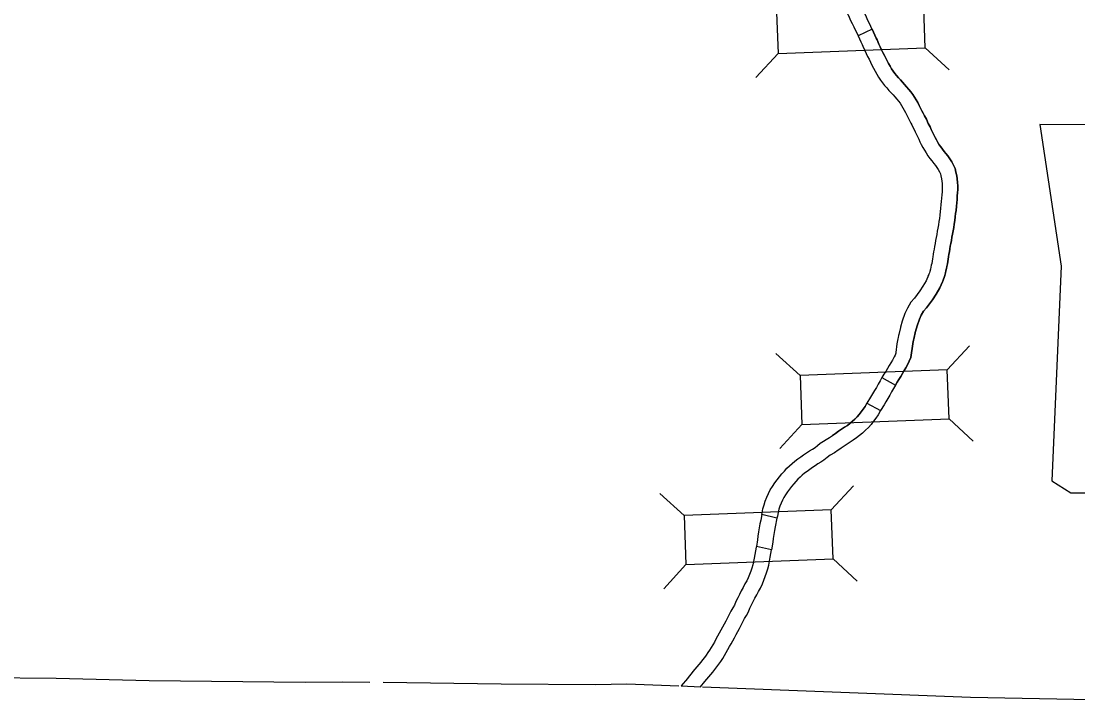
# Model space of a CAD drawing. Extents: x 77230 to 630905, y 790554 to 1662844.
# Drawn here: x 345172 to 362212, y 1374486 to 1385484 of the extents above; entities that cross this region are included whole.
import ezdxf

# ---------------------------------------------------------------- set-up
doc = ezdxf.new("R2010")
doc.units = 0
for name, color, linetype in [('Level 10', 7, 'Continuous'), ('Level 19', 7, 'Continuous'), ('Level 24', 7, 'Continuous'), ('Level 43', 7, 'Continuous')]:
    doc.layers.add(name, color=color, linetype=linetype)

msp = doc.modelspace()

# ---------------------------------------------------------------- linework, layer by layer
at = {"layer": 'Level 10'}
for p, q in [((358892, 1385355), (358894, 1385352)), ((359799, 1381374), (359803, 1381383)), ((360034, 1381288), (360030, 1381279)), ((359353, 1380545), (359351, 1380539)), ((359593, 1380476), (359595, 1380483)), ((358402, 1378899), (358402, 1378899)), ((358542, 1378692), (358542, 1378692))]:
    msp.add_line(p, q, dxfattribs=at)
for points in [[(358719, 1385719), (358750, 1385652), (358774, 1385601), (358798, 1385551), (358822, 1385501), (358846, 1385451), (358870, 1385401), (358892, 1385355)], [(358493, 1385612), (358500, 1385596), (358524, 1385546), (358548, 1385494), (358572, 1385443), (358597, 1385392), (358621, 1385342), (358645, 1385293), (358668, 1385245)], [(358894, 1385352), (358668, 1385245), (358690, 1385197), (358712, 1385150), (358734, 1385104), (358745, 1385078), (358777, 1385009), (358799, 1384962), (358821, 1384915), (358844, 1384868), (358866, 1384821), (358890, 1384774), (358915, 1384725), (358941, 1384678), (358968, 1384630), (358997, 1384581), (359029, 1384533), (359062, 1384488), (359096, 1384445), (359130, 1384406), (359164, 1384367), (359198, 1384330), (359231, 1384294), (359262, 1384260), (359294, 1384223), (359319, 1384191), (359344, 1384158), (359367, 1384123), (359389, 1384087), (359411, 1384048), (359431, 1384010), (359452, 1383967), (359475, 1383923), (359497, 1383881), (359519, 1383839), (359534, 1383809), (359586, 1383698), (359603, 1383668), (359618, 1383631), (359646, 1383578), (359666, 1383539), (359687, 1383493), (359714, 1383447), (359738, 1383404), (359765, 1383358), (359795, 1383312), (359825, 1383270), (359856, 1383229), (359888, 1383189), (359917, 1383154), (359940, 1383122), (359961, 1383088), (359980, 1383053), (359994, 1383022), (360003, 1382988), (360013, 1382940), (360020, 1382901), (360024, 1382863), (360026, 1382824), (360024, 1382779), (360022, 1382732), (360018, 1382683), (360014, 1382627), (360010, 1382576), (360004, 1382524), (359998, 1382459), (359992, 1382411), (359986, 1382355), (359978, 1382302), (359970, 1382249), (359962, 1382196), (359954, 1382144), (359944, 1382093), (359935, 1382042), (359926, 1381993), (359917, 1381944), (359908, 1381896), (359900, 1381849), (359893, 1381805), (359886, 1381764), (359879, 1381723), (359873, 1381683), (359867, 1381647), (359861, 1381611), (359855, 1381576), (359848, 1381546), (359842, 1381515), (359833, 1381483), (359824, 1381446), (359818, 1381425), (359810, 1381402), (359799, 1381374)], [(358894, 1385352), (358668, 1385245), (358690, 1385197), (358712, 1385150), (358734, 1385104), (358745, 1385078), (358777, 1385009), (358799, 1384962), (358821, 1384915), (358844, 1384868), (358866, 1384821), (358890, 1384774), (358915, 1384725), (358941, 1384678), (358968, 1384630), (358997, 1384581), (359029, 1384533), (359062, 1384488), (359096, 1384445), (359130, 1384406), (359164, 1384367), (359198, 1384330), (359231, 1384294), (359262, 1384260), (359294, 1384223), (359319, 1384191), (359344, 1384158), (359367, 1384123), (359389, 1384087), (359411, 1384048), (359431, 1384010), (359452, 1383967), (359475, 1383923), (359497, 1383881), (359519, 1383839), (359534, 1383809), (359586, 1383698), (359603, 1383668), (359618, 1383631), (359646, 1383578), (359666, 1383539), (359687, 1383493), (359714, 1383447), (359738, 1383404), (359765, 1383358), (359795, 1383312), (359825, 1383270), (359856, 1383229), (359888, 1383189), (359917, 1383154), (359940, 1383122), (359961, 1383088), (359980, 1383053), (359994, 1383022), (360003, 1382988), (360013, 1382940), (360020, 1382901), (360024, 1382863), (360026, 1382824), (360024, 1382779), (360022, 1382732), (360018, 1382683), (360014, 1382627), (360010, 1382576), (360004, 1382524), (359998, 1382459), (359992, 1382411), (359986, 1382355), (359978, 1382302), (359970, 1382249), (359962, 1382196), (359954, 1382144), (359944, 1382093), (359935, 1382042), (359926, 1381993), (359917, 1381944), (359908, 1381896), (359900, 1381849), (359893, 1381805), (359886, 1381764), (359879, 1381723), (359873, 1381683), (359867, 1381647), (359861, 1381611), (359855, 1381576), (359848, 1381546), (359842, 1381515), (359833, 1381483), (359824, 1381446), (359818, 1381425), (359810, 1381402), (359799, 1381374)], [(358892, 1385355), (358894, 1385352), (358917, 1385303), (358939, 1385255), (358961, 1385207), (358973, 1385182), (359003, 1385114), (359025, 1385069), (359047, 1385023), (359069, 1384977), (359091, 1384931), (359113, 1384886), (359136, 1384842), (359160, 1384798), (359184, 1384755), (359208, 1384715), (359234, 1384677), (359261, 1384640), (359289, 1384604), (359319, 1384569), (359350, 1384534), (359382, 1384499), (359415, 1384463), (359450, 1384425), (359486, 1384383), (359518, 1384344), (359549, 1384301), (359578, 1384257), (359605, 1384213), (359629, 1384170), (359654, 1384123), (359676, 1384078), (359696, 1384039), (359718, 1383997), (359740, 1383955), (359769, 1383901), (359798, 1383830), (359828, 1383778), (359844, 1383738), (359868, 1383694), (359891, 1383649), (359910, 1383608), (359931, 1383570), (359955, 1383528), (359977, 1383490), (360001, 1383454), (360027, 1383417), (360054, 1383382), (360082, 1383347), (360114, 1383308), (360147, 1383262), (360178, 1383213), (360205, 1383162), (360231, 1383104), (360246, 1383046), (360258, 1382989), (360268, 1382937), (360273, 1382882), (360276, 1382826), (360274, 1382768), (360271, 1382715), (360267, 1382665), (360263, 1382608), (360258, 1382552), (360253, 1382499), (360247, 1382430), (360240, 1382380), (360234, 1382324), (360226, 1382267), (360218, 1382211), (360209, 1382156), (360200, 1382102), (360190, 1382048), (360181, 1381998), (360172, 1381947), (360163, 1381898), (360154, 1381853), (360147, 1381809), (360140, 1381764), (360133, 1381722), (360126, 1381682), (360120, 1381644), (360114, 1381606), (360107, 1381568), (360100, 1381528), (360093, 1381494), (360085, 1381457), (360075, 1381421), (360065, 1381380), (360056, 1381348), (360045, 1381319), (360034, 1381288)], [(360034, 1381288), (360045, 1381319), (360056, 1381348), (360065, 1381380), (360075, 1381421), (360085, 1381457), (360093, 1381494), (360100, 1381528), (360107, 1381568), (360114, 1381606), (360120, 1381644), (360126, 1381682), (360133, 1381722), (360140, 1381764), (360147, 1381809), (360154, 1381853), (360163, 1381898), (360172, 1381947), (360181, 1381998), (360190, 1382048), (360200, 1382102), (360209, 1382156), (360218, 1382211), (360226, 1382267), (360234, 1382324), (360240, 1382380), (360247, 1382430), (360253, 1382499), (360258, 1382552), (360263, 1382608), (360267, 1382665), (360271, 1382715), (360274, 1382768), (360276, 1382826), (360273, 1382882), (360268, 1382937), (360258, 1382989), (360246, 1383046), (360231, 1383104), (360205, 1383162), (360178, 1383213), (360147, 1383262), (360114, 1383308), (360082, 1383347), (360054, 1383382), (360027, 1383417), (360001, 1383454), (359977, 1383490), (359955, 1383528), (359931, 1383570), (359910, 1383608), (359891, 1383649), (359868, 1383694), (359844, 1383738), (359828, 1383778), (359798, 1383830), (359769, 1383901), (359740, 1383955), (359718, 1383997), (359696, 1384039), (359676, 1384078), (359654, 1384123), (359629, 1384170), (359605, 1384213), (359578, 1384257), (359549, 1384301), (359518, 1384344), (359486, 1384383), (359450, 1384425), (359415, 1384463), (359382, 1384499), (359350, 1384534), (359319, 1384569), (359289, 1384604), (359261, 1384640), (359234, 1384677), (359208, 1384715), (359184, 1384755), (359160, 1384798), (359136, 1384842), (359113, 1384886), (359091, 1384931), (359069, 1384977), (359047, 1385023), (359025, 1385069), (359003, 1385114), (358973, 1385182), (358961, 1385207), (358939, 1385255), (358917, 1385303), (358894, 1385352), (358892, 1385355)], [(359803, 1381383), (359763, 1381294), (359714, 1381209), (359666, 1381135), (359620, 1381076), (359575, 1381016), (359518, 1380948), (359464, 1380853), (359424, 1380768), (359381, 1380644), (359353, 1380545)], [(359803, 1381383), (359763, 1381294), (359714, 1381209), (359666, 1381135), (359620, 1381076), (359575, 1381016), (359518, 1380948), (359464, 1380853), (359424, 1380768), (359381, 1380644), (359353, 1380545)], [(360030, 1381279), (359985, 1381180), (359928, 1381079), (359870, 1380989), (359818, 1380924), (359771, 1380860), (359723, 1380804), (359686, 1380739), (359656, 1380674), (359619, 1380568), (359593, 1380476)], [(359593, 1380476), (359619, 1380568), (359656, 1380674), (359686, 1380739), (359723, 1380804), (359771, 1380860), (359818, 1380924), (359870, 1380989), (359928, 1381079), (359985, 1381180), (360030, 1381279)], [(359351, 1380539), (359326, 1380427), (359319, 1380411), (359313, 1380382), (359309, 1380357), (359295, 1380278), (359278, 1380139), (359276, 1380130), (359263, 1380095), (359249, 1380066), (359220, 1380017), (359195, 1379972), (359168, 1379927), (359140, 1379880), (359114, 1379834), (359084, 1379789), (359053, 1379734), (359272, 1379613)], [(359351, 1380539), (359326, 1380427), (359319, 1380411), (359313, 1380382), (359309, 1380357), (359295, 1380278), (359278, 1380139), (359276, 1380130), (359263, 1380095), (359249, 1380066), (359220, 1380017), (359195, 1379972), (359168, 1379927), (359140, 1379880), (359114, 1379834), (359084, 1379789), (359053, 1379734), (359272, 1379613)], [(359595, 1380483), (359565, 1380354), (359560, 1380340), (359559, 1380334), (359555, 1380314), (359543, 1380242), (359525, 1380097), (359516, 1380057), (359493, 1379996), (359470, 1379948), (359436, 1379892), (359411, 1379847), (359383, 1379800), (359356, 1379753), (359326, 1379702), (359298, 1379659), (359272, 1379613)], [(359272, 1379613), (359298, 1379659), (359326, 1379702), (359356, 1379753), (359383, 1379800), (359411, 1379847), (359436, 1379892), (359470, 1379948), (359493, 1379996), (359516, 1380057), (359525, 1380097), (359543, 1380242), (359555, 1380314), (359559, 1380334), (359560, 1380340), (359565, 1380354), (359595, 1380483)], [(359053, 1379734), (359023, 1379681), (358993, 1379629), (358962, 1379576), (358931, 1379523), (358900, 1379471), (358870, 1379419), (358807, 1379319)], [(359272, 1379613), (359208, 1379503), (359178, 1379450), (359147, 1379398), (359117, 1379345), (359086, 1379292), (359028, 1379202)], [(358807, 1379319), (358781, 1379268), (358751, 1379223), (358719, 1379180), (358686, 1379139), (358651, 1379100), (358615, 1379063), (358577, 1379028), (358537, 1378995), (358495, 1378963), (358450, 1378932), (358402, 1378899)], [(358402, 1378899), (358450, 1378932), (358495, 1378963), (358537, 1378995), (358577, 1379028), (358615, 1379063), (358651, 1379100), (358686, 1379139), (358719, 1379180), (358751, 1379223), (358781, 1379268), (358807, 1379319)], [(358807, 1379319), (359028, 1379202), (358992, 1379134), (358956, 1379080), (358917, 1379028), (358877, 1378977), (358834, 1378929), (358789, 1378883), (358741, 1378839), (358692, 1378798), (358641, 1378761), (358591, 1378726), (358542, 1378692)], [(358402, 1378899), (358353, 1378867), (358303, 1378833), (358256, 1378800), (358254, 1378799)], [(358254, 1378799), (358256, 1378800), (358303, 1378833), (358353, 1378867), (358402, 1378899)], [(357358, 1377467), (357115, 1377523), (357121, 1377552), (357134, 1377615), (357152, 1377680), (357172, 1377742), (357195, 1377802), (357221, 1377862), (357252, 1377922), (357287, 1377979), (357324, 1378034), (357362, 1378085), (357401, 1378135), (357440, 1378181), (357479, 1378226), (357519, 1378270), (357561, 1378311), (357604, 1378350), (357650, 1378388), (357697, 1378423), (357743, 1378456), (357789, 1378488), (357836, 1378520), (357883, 1378551), (357931, 1378581), (357974, 1378608), (358012, 1378637), (358056, 1378675), (358208, 1378769), (358254, 1378799)], [(358542, 1378692), (358493, 1378659), (358444, 1378627), (358395, 1378593), (358389, 1378589)], [(358389, 1378589), (358347, 1378561), (358288, 1378521), (358216, 1378483), (358170, 1378443), (358117, 1378403), (358065, 1378370), (358019, 1378341), (357975, 1378312), (357931, 1378282), (357887, 1378251), (357844, 1378221), (357805, 1378191), (357768, 1378161), (357733, 1378129), (357698, 1378095), (357665, 1378060), (357631, 1378020), (357595, 1377977), (357561, 1377934), (357528, 1377889), (357497, 1377844), (357470, 1377799), (357447, 1377754), (357426, 1377708), (357408, 1377659), (357391, 1377609), (357378, 1377557), (357366, 1377499), (357358, 1377467)], [(357115, 1377523), (357097, 1377433), (357085, 1377372), (357074, 1377308), (357063, 1377243), (357053, 1377178), (357044, 1377115), (357027, 1377011)], [(357358, 1377467), (357331, 1377327), (357320, 1377266), (357310, 1377203), (357300, 1377140), (357291, 1377077), (357271, 1376955)], [(357027, 1377011), (357024, 1376996), (357014, 1376937), (357005, 1376878), (356994, 1376821), (356983, 1376767), (356970, 1376714), (356954, 1376661), (356936, 1376609), (356916, 1376556), (356895, 1376503), (356872, 1376455), (356843, 1376406), (356812, 1376347), (356783, 1376292), (356755, 1376236), (356726, 1376180), (356697, 1376121), (356673, 1376065), (356647, 1376018), (356618, 1375964), (356589, 1375910), (356561, 1375857), (356534, 1375805), (356507, 1375755), (356480, 1375705), (356454, 1375657), (356428, 1375609), (356402, 1375561), (356376, 1375514), (356351, 1375467), (356326, 1375423), (356300, 1375381), (356273, 1375337), (356247, 1375297), (356219, 1375257), (356190, 1375218), (356160, 1375180), (356130, 1375142), (356099, 1375105), (356068, 1375067), (356036, 1375029), (356005, 1374992), (355975, 1374954), (355944, 1374918), (355915, 1374881), (355814, 1374759), (356127, 1374746)], [(356127, 1374746), (356198, 1374833), (356229, 1374870), (356260, 1374907), (356291, 1374945), (356324, 1374984), (356356, 1375025), (356389, 1375067), (356422, 1375111), (356454, 1375156), (356485, 1375203), (356513, 1375250), (356542, 1375297), (356570, 1375346), (356596, 1375394), (356621, 1375441), (356647, 1375489), (356674, 1375537), (356701, 1375587), (356727, 1375637), (356755, 1375688), (356782, 1375740), (356810, 1375793), (356838, 1375846), (356866, 1375898), (356898, 1375956), (356924, 1376016), (356950, 1376068), (356977, 1376122), (357005, 1376177), (357034, 1376231), (357061, 1376283), (357094, 1376339), (357124, 1376404), (357149, 1376465), (357171, 1376525), (357192, 1376585), (357210, 1376647), (357227, 1376710), (357240, 1376773), (357251, 1376835), (357261, 1376895), (357271, 1376955), (357271, 1376955), (357027, 1377011)]]:
    msp.add_lwpolyline(points, dxfattribs=at)
at = {"layer": 'Level 19'}
for p, q in [((359751, 1385055), (360139, 1384697)), ((357377, 1384961), (357019, 1384573)), ((360106, 1379860), (360464, 1380248)), ((357732, 1379766), (357344, 1380124)), ((360137, 1379069), (360525, 1378710)), ((357763, 1378975), (357405, 1378587)), ((355861, 1377507), (355473, 1377866)), ((358235, 1377601), (358593, 1377989)), ((355892, 1376716), (355534, 1376328)), ((358266, 1376810), (358654, 1376452))]:
    msp.add_line(p, q, dxfattribs=at)
for points in [[(357377, 1384961), (359751, 1385055), (359720, 1385846), (357346, 1385753)], [(357763, 1378975), (360137, 1379069), (360106, 1379860), (357732, 1379766)], [(355892, 1376716), (358266, 1376810), (358235, 1377601), (355861, 1377507)]]:
    msp.add_lwpolyline(points, close=True, dxfattribs=at)
at = {"layer": 'Level 24'}
msp.add_lwpolyline([(361601, 1383814), (361943, 1381530), (361791, 1378066), (362096, 1377876), (362667, 1377876), (362667, 1376658), (367463, 1376658), (367691, 1377153), (367615, 1377952), (367729, 1378866), (368148, 1379589), (368414, 1380122), (368795, 1380693), (369023, 1381302), (369214, 1381797), (369556, 1382215), (369633, 1382482), (369480, 1382672), (368300, 1382672), (368567, 1383205), (368605, 1383548), (368447, 1383811)], close=True, dxfattribs=at)
at = {"layer": 'Level 43'}
for points in [[(338923, 1374994), (339350, 1374987), (339358, 1374987), (344024, 1374898), (344567, 1374897), (345738, 1374883), (347238, 1374847), (349750, 1374822), (350347, 1374827), (350794, 1374821)], [(351008, 1374819), (352912, 1374795), (354432, 1374785), (354938, 1374793)], [(354938, 1374793), (355777, 1374760)], [(356160, 1374745), (360479, 1374576), (365206, 1374486)]]:
    msp.add_lwpolyline(points, dxfattribs=at)

doc.saveas('drawing.dxf')
